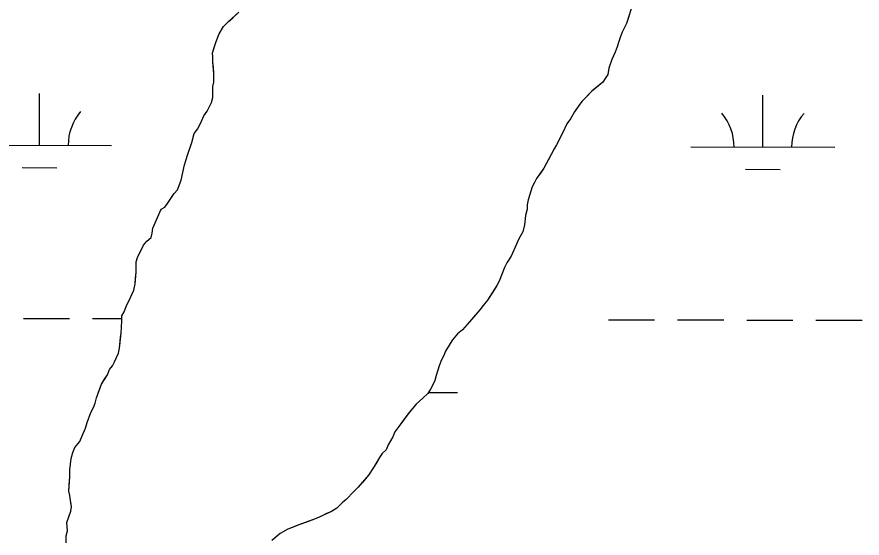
# Model space of a CAD drawing. Extents: x 3177385 to 3215275, y 903885 to 929304.
# Drawn here: x 3199293 to 3199879, y 926069 to 926431 of the extents above; entities that cross this region are included whole.
import ezdxf

# ---------------------------------------------------------------- set-up
doc = ezdxf.new("R2010")
doc.units = 0
for name, color, linetype in [('V-SITE-VEGE', 7, 'Continuous'), ('V-TOPO-SHOR', 7, 'Continuous'), ('V-WETL-SWMP', 7, 'Continuous')]:
    doc.layers.add(name, color=color, linetype=linetype)

msp = doc.modelspace()

# ---------------------------------------------------------------- linework, layer by layer
at = {"layer": 'V-SITE-VEGE'}
for p, q in [((3199719.18, 926436.64), (3199716.11, 926426.46)), ((3199439.79, 926427.88), (3199447, 926434.26)), ((3199436.38, 926424.5), (3199439.79, 926427.88)), ((3199716.11, 926426.46), (3199713.06, 926420.44)), ((3199431.42, 926413.95), (3199433.33, 926419.23)), ((3199433.33, 926419.23), (3199436.38, 926424.5)), ((3199713.06, 926420.44), (3199711.53, 926416.67)), ((3199428.73, 926406.04), (3199431.42, 926413.95)), ((3199710.38, 926413.28), (3199709.61, 926410.26)), ((3199711.53, 926416.67), (3199710.38, 926413.28)), ((3199709.61, 926410.26), (3199708.08, 926406.5)), ((3199429.1, 926403.02), (3199428.73, 926406.04)), ((3199429.08, 926399.62), (3199429.1, 926403.02)), ((3199705.79, 926401.6), (3199703.87, 926395.57)), ((3199708.08, 926406.5), (3199705.79, 926401.6)), ((3199429.79, 926391.69), (3199429.08, 926399.62)), ((3199703.87, 926395.57), (3199703.09, 926391.04)), ((3199429.76, 926385.65), (3199429.79, 926391.69)), ((3199703.09, 926391.04), (3199701.19, 926388.41)), ((3199428.99, 926382.64), (3199429.76, 926385.65)), ((3199699.67, 926385.78), (3199692.08, 926379.4)), ((3199701.19, 926388.41), (3199699.67, 926385.78)), ((3199428.95, 926375.08), (3199428.99, 926382.64)), ((3199692.08, 926379.4), (3199685.26, 926372.64)), ((3199428.18, 926371.69), (3199428.95, 926375.08)), ((3199685.26, 926372.64), (3199682.98, 926369.63)), ((3199425.13, 926365.67), (3199428.18, 926371.69)), ((3199682.98, 926369.63), (3199679.93, 926365.12)), ((3199420.55, 926357.01), (3199422.85, 926362.28)), ((3199422.85, 926362.28), (3199425.13, 926365.67)), ((3199677.27, 926360.22), (3199674.6, 926356.84)), ((3199679.93, 926365.12), (3199677.27, 926360.22)), ((3199418.27, 926353.25), (3199420.55, 926357.01)), ((3199674.6, 926356.84), (3199671.55, 926350.44)), ((3199414.45, 926343.83), (3199415.99, 926350.23)), ((3199415.99, 926350.23), (3199418.27, 926353.25)), ((3199671.55, 926350.44), (3199667.36, 926342.15)), ((3199411.38, 926335.16), (3199414.45, 926343.83)), ((3199665.83, 926339.52), (3199658.59, 926325.97)), ((3199667.36, 926342.15), (3199665.83, 926339.52)), ((3199409.46, 926328.38), (3199410.61, 926332.14)), ((3199410.61, 926332.14), (3199411.38, 926335.16)), ((3199407.14, 926317.82), (3199409.46, 926328.38)), ((3199658.59, 926325.97), (3199653.65, 926318.82)), ((3199404.46, 926311.04), (3199407.14, 926317.82)), ((3199652.13, 926316.19), (3199650.6, 926313.17)), ((3199653.65, 926318.82), (3199652.13, 926316.19)), ((3199400.29, 926305.77), (3199402.19, 926308.41)), ((3199402.19, 926308.41), (3199404.46, 926311.04)), ((3199650.6, 926313.17), (3199647.91, 926304.13)), ((3199395.72, 926299), (3199397.62, 926301.64)), ((3199397.62, 926301.64), (3199400.29, 926305.77)), ((3199647.91, 926304.13), (3199647.14, 926300.73)), ((3199387.34, 926284.32), (3199393.07, 926297.51)), ((3199393.07, 926297.51), (3199395.72, 926299)), ((3199647.12, 926297.71), (3199645.97, 926293.19)), ((3199647.14, 926300.73), (3199647.12, 926297.71)), ((3199645.97, 926293.19), (3199645.18, 926286.78)), ((3199386.95, 926280.93), (3199387.34, 926284.32)), ((3199645.18, 926286.78), (3199644.02, 926281.88)), ((3199386.18, 926277.91), (3199386.95, 926280.93)), ((3199644.02, 926281.88), (3199641.35, 926276.98)), ((3199376.67, 926263.99), (3199380.86, 926272.65)), ((3199380.86, 926272.65), (3199383.14, 926275.29)), ((3199383.14, 926275.29), (3199386.18, 926277.91)), ((3199641.35, 926276.98), (3199638.68, 926271.33)), ((3199638.68, 926271.33), (3199636.01, 926264.93)), ((3199375.86, 926253.81), (3199375.9, 926260.98)), ((3199375.9, 926260.98), (3199376.67, 926263.99)), ((3199636.01, 926264.93), (3199632.96, 926260.42)), ((3199631.44, 926257.03), (3199627.61, 926247.61)), ((3199632.96, 926260.42), (3199631.44, 926257.03)), ((3199375.06, 926245.88), (3199375.86, 926253.81)), ((3199374.29, 926241.36), (3199375.06, 926245.88)), ((3199626.09, 926244.6), (3199619.62, 926234.44)), ((3199627.61, 926247.61), (3199626.09, 926244.6)), ((3199370.85, 926233.82), (3199372.76, 926238.34)), ((3199372.76, 926238.34), (3199374.29, 926241.36)), ((3199369.33, 926231.19), (3199370.85, 926233.82)), ((3199619.62, 926234.44), (3199616.58, 926230.68)), ((3199365.89, 926223.66), (3199367.42, 926226.29)), ((3199367.42, 926226.29), (3199369.33, 926231.19)), ((3199614.3, 926227.67), (3199605.57, 926217.52)), ((3199616.58, 926230.68), (3199614.3, 926227.67)), ((3199365.45, 926211.58), (3199365.87, 926219.88)), ((3199365.87, 926219.88), (3199365.89, 926223.66)), ((3199602.15, 926213.76), (3199598.74, 926211.14)), ((3199605.57, 926217.52), (3199602.15, 926213.76)), ((3199364.27, 926201.02), (3199365.45, 926211.58)), ((3199598.74, 926211.14), (3199595.32, 926207)), ((3199593.8, 926204.37), (3199590.37, 926199.1)), ((3199595.32, 926207), (3199593.8, 926204.37)), ((3199360.82, 926191.6), (3199363.49, 926197.62)), ((3199363.49, 926197.62), (3199364.27, 926201.02)), ((3199589.22, 926196.09), (3199587.7, 926193.08)), ((3199590.37, 926199.1), (3199589.22, 926196.09)), ((3199359.3, 926188.96), (3199360.82, 926191.6)), ((3199587.7, 926193.08), (3199586.17, 926188.93)), ((3199355.87, 926182.56), (3199357.4, 926186.33)), ((3199357.4, 926186.33), (3199359.3, 926188.96)), ((3199586.17, 926188.93), (3199583.87, 926182.15)), ((3199351.68, 926176.17), (3199355.87, 926182.56)), ((3199583.1, 926178.76), (3199580.04, 926172.73)), ((3199583.87, 926182.15), (3199583.1, 926178.76)), ((3199348.23, 926166.75), (3199351.68, 926176.17)), ((3199580.04, 926172.73), (3199578.14, 926169.72)), ((3199347.46, 926162.98), (3199348.23, 926166.75)), ((3199578.14, 926169.72), (3199574.73, 926166.34)), ((3199346.31, 926159.96), (3199347.46, 926162.98)), ((3199570.18, 926162.21), (3199565.24, 926156.58)), ((3199574.73, 926166.34), (3199570.18, 926162.21)), ((3199341.73, 926149.42), (3199344.41, 926156.57)), ((3199344.41, 926156.57), (3199346.31, 926159.96)), ((3199565.24, 926156.58), (3199558.02, 926146.8)), ((3199340.58, 926145.65), (3199341.73, 926149.42)), ((3199338.28, 926140.37), (3199340.58, 926145.65)), ((3199558.02, 926146.8), (3199555.36, 926143.04)), ((3199336.75, 926136.23), (3199338.28, 926140.37)), ((3199553.83, 926139.65), (3199550.78, 926134)), ((3199555.36, 926143.04), (3199553.83, 926139.65)), ((3199331.81, 926128.7), (3199333.34, 926132.09)), ((3199333.34, 926132.09), (3199336.75, 926136.23)), ((3199550.78, 926134), (3199549.25, 926130.61)), ((3199330.65, 926124.56), (3199331.81, 926128.7)), ((3199546.6, 926127.98), (3199544.69, 926125.35)), ((3199549.25, 926130.61), (3199546.6, 926127.98)), ((3199329.86, 926116.64), (3199330.65, 926124.56)), ((3199544.69, 926125.35), (3199540.89, 926118.95)), ((3199329.83, 926111.73), (3199329.86, 926116.64)), ((3199540.89, 926118.95), (3199537.08, 926112.93)), ((3199329.03, 926101.92), (3199329.83, 926111.73)), ((3199537.08, 926112.93), (3199529.87, 926104.66)), ((3199529.87, 926104.66), (3199526.83, 926101.66)), ((3199329.77, 926098.89), (3199329.03, 926101.92)), ((3199330.86, 926090.96), (3199329.77, 926098.89)), ((3199526.83, 926101.66), (3199521.52, 926096.02)), ((3199330.47, 926087.94), (3199330.86, 926090.96)), ((3199518.86, 926093.77), (3199515.07, 926090.02)), ((3199521.52, 926096.02), (3199518.86, 926093.77)), ((3199327.78, 926080.03), (3199330.47, 926087.94)), ((3199511.28, 926087.77), (3199500.69, 926082.92)), ((3199515.07, 926090.02), (3199511.28, 926087.77)), ((3199328.13, 926074.37), (3199327.78, 926080.03)), ((3199500.69, 926082.92), (3199488.59, 926078.45)), ((3199327.36, 926070.97), (3199328.13, 926074.37)), ((3199481.02, 926075.47), (3199475.72, 926072.48)), ((3199488.59, 926078.45), (3199481.02, 926075.47)), ((3199327.33, 926066.06), (3199327.36, 926070.97)), ((3199475.72, 926072.48), (3199470.03, 926067.6))]:
    msp.add_line(p, q, dxfattribs=at)
at = {"layer": 'V-TOPO-SHOR'}
for points in [[(3199393.07, 926297.51), (3199395.72, 926299), (3199397.62, 926301.64), (3199400.29, 926305.77), (3199402.19, 926308.41), (3199404.46, 926311.04), (3199406, 926314.8), (3199407.14, 926317.82), (3199408.3, 926323.1), (3199409.46, 926328.38), (3199410.61, 926332.14), (3199411.38, 926335.16), (3199414.45, 926343.83), (3199415.99, 926350.24), (3199418.27, 926353.25), (3199420.55, 926357.01), (3199422.85, 926362.28), (3199425.13, 926365.67), (3199428.18, 926371.69), (3199428.95, 926375.08), (3199428.98, 926379.62), (3199428.99, 926382.64), (3199429.76, 926385.65), (3199429.79, 926391.69), (3199429.44, 926396.22), (3199429.08, 926399.62), (3199429.1, 926403.02), (3199428.73, 926406.04), (3199430.27, 926410.56), (3199431.42, 926413.95), (3199433.33, 926419.23), (3199436.38, 926424.5), (3199439.79, 926427.88), (3199442.83, 926430.51), (3199447, 926434.26)], [(3199717.64, 926431.36), (3199716.11, 926426.46), (3199713.06, 926420.44), (3199711.53, 926416.67), (3199710.38, 926413.28), (3199709.61, 926410.26), (3199708.08, 926406.5), (3199705.79, 926401.6), (3199703.87, 926395.57), (3199703.09, 926391.04), (3199701.19, 926388.41), (3199699.67, 926385.78), (3199695.12, 926382.03), (3199692.08, 926379.4), (3199688.29, 926375.64), (3199685.26, 926372.64), (3199682.98, 926369.63), (3199679.93, 926365.12), (3199677.27, 926360.22), (3199674.6, 926356.84), (3199671.55, 926350.44), (3199669.26, 926345.92), (3199667.36, 926342.16), (3199665.83, 926339.52), (3199661.64, 926331.61), (3199658.59, 926325.97), (3199656.31, 926322.58), (3199653.65, 926318.82), (3199652.13, 926316.19), (3199650.6, 926313.17), (3199647.91, 926304.13), (3199647.14, 926300.73), (3199647.12, 926297.71), (3199645.97, 926293.19), (3199645.18, 926286.78), (3199644.02, 926281.88), (3199641.35, 926276.98), (3199638.68, 926271.33), (3199636.01, 926264.93), (3199632.97, 926260.42), (3199631.44, 926257.03), (3199627.61, 926247.61), (3199626.09, 926244.6), (3199623.04, 926239.7), (3199619.62, 926234.44), (3199616.58, 926230.68), (3199614.3, 926227.67), (3199610.12, 926222.78), (3199605.57, 926217.52), (3199602.15, 926213.76), (3199598.74, 926211.14), (3199595.32, 926207), (3199593.8, 926204.37), (3199590.37, 926199.1), (3199589.22, 926196.09), (3199587.7, 926193.08), (3199586.17, 926188.93), (3199583.87, 926182.15), (3199583.1, 926178.76), (3199581.57, 926175.74), (3199580.04, 926172.73), (3199578.14, 926169.72), (3199574.73, 926166.34), (3199570.18, 926162.21), (3199567.9, 926159.58), (3199565.24, 926156.58), (3199562.2, 926152.44), (3199558.02, 926146.8), (3199555.36, 926143.04), (3199553.83, 926139.65), (3199550.78, 926134)], [(3199327.36, 926070.97), (3199328.13, 926074.36), (3199327.78, 926080.03), (3199330.47, 926087.94), (3199330.86, 926090.96), (3199330.5, 926093.98), (3199329.77, 926098.89), (3199329.03, 926101.92), (3199329.43, 926106.07), (3199329.83, 926111.73), (3199329.86, 926116.64), (3199330.65, 926124.56), (3199331.81, 926128.7), (3199333.34, 926132.09), (3199336.75, 926136.23), (3199338.28, 926140.37), (3199340.58, 926145.65), (3199341.73, 926149.42), (3199344.41, 926156.57), (3199346.31, 926159.96), (3199347.46, 926162.98), (3199348.23, 926166.75), (3199350.53, 926173.15), (3199351.68, 926176.17), (3199353.96, 926179.55), (3199355.87, 926182.56), (3199357.4, 926186.33), (3199359.3, 926188.96), (3199360.82, 926191.6), (3199363.49, 926197.62), (3199364.27, 926201.02), (3199364.66, 926204.79), (3199365.06, 926208.56), (3199365.45, 926211.58), (3199365.87, 926219.88), (3199365.89, 926223.66), (3199367.42, 926226.29), (3199369.33, 926231.19), (3199370.85, 926233.82), (3199372.76, 926238.34), (3199374.29, 926241.36), (3199375.06, 926245.88), (3199375.46, 926249.66), (3199375.86, 926253.81), (3199375.88, 926257.58), (3199375.88, 926258.33), (3199375.9, 926260.98), (3199376.67, 926263.99), (3199380.86, 926272.65), (3199383.14, 926275.29), (3199386.18, 926277.91), (3199386.95, 926280.93), (3199387.34, 926284.32), (3199393.07, 926297.51)], [(3199550.78, 926134), (3199549.25, 926130.61), (3199546.6, 926127.98), (3199544.7, 926125.35), (3199543.17, 926122.71), (3199540.89, 926118.95), (3199537.08, 926112.93), (3199532.53, 926107.67), (3199529.87, 926104.66), (3199526.83, 926101.66), (3199521.52, 926096.02), (3199518.86, 926093.77), (3199515.07, 926090.02), (3199511.28, 926087.77), (3199507.88, 926086.28), (3199504.85, 926084.78), (3199500.69, 926082.92), (3199497.66, 926081.8), (3199494.64, 926080.68), (3199488.59, 926078.45), (3199484.8, 926076.96), (3199481.02, 926075.47), (3199475.72, 926072.48), (3199472.69, 926069.85), (3199470.03, 926067.6)], [(3199327.33, 926066.06), (3199327.36, 926070.97)]]:
    msp.add_lwpolyline(points, dxfattribs=at)
at = {"layer": 'V-WETL-SWMP'}
for p, q in [((3199308.71, 926341.86), (3199308.8, 926377.86)), ((3199810.62, 926340.7), (3199810.7, 926376.7)), ((3199258.71, 926341.98), (3199358.71, 926341.75)), ((3199760.62, 926340.81), (3199860.62, 926340.58)), ((3199296.68, 926326.46), (3199320.68, 926326.41)), ((3199798.58, 926325.29), (3199822.58, 926325.24)), ((3199297.59, 926221.82), (3199329.59, 926221.74)), ((3199345.59, 926221.71), (3199365.88, 926221.66)), ((3199703.5, 926220.87), (3199735.5, 926220.8)), ((3199751.5, 926220.76), (3199783.5, 926220.69)), ((3199799.5, 926220.65), (3199831.5, 926220.58)), ((3199847.5, 926220.54), (3199879.5, 926220.46)), ((3199578.58, 926170.42), (3199598.79, 926170.38))]:
    msp.add_line(p, q, dxfattribs=at)
for points in [[(3199380.86, 926272.65), (3199383.14, 926275.29), (3199386.18, 926277.91), (3199386.95, 926280.93), (3199387.34, 926284.32), (3199393.07, 926297.51), (3199395.72, 926299), (3199397.62, 926301.64), (3199400.29, 926305.77), (3199402.19, 926308.41), (3199404.46, 926311.04), (3199405.99, 926314.8), (3199407.14, 926317.82), (3199409.46, 926328.38), (3199410.61, 926332.15), (3199411.38, 926335.16), (3199414.45, 926343.83), (3199415.99, 926350.24), (3199418.27, 926353.25), (3199420.56, 926357.01), (3199422.85, 926362.28), (3199425.13, 926365.67), (3199428.18, 926371.69), (3199428.95, 926375.09), (3199428.99, 926382.64), (3199429.76, 926385.65), (3199429.79, 926391.69), (3199429.44, 926396.22), (3199429.08, 926399.62), (3199429.1, 926403.02), (3199428.73, 926406.04), (3199431.42, 926413.95), (3199433.33, 926419.23), (3199436.38, 926424.5), (3199439.79, 926427.88), (3199442.83, 926430.51), (3199447, 926434.26)], [(3199717.64, 926431.36), (3199716.11, 926426.46), (3199713.06, 926420.44), (3199711.53, 926416.67), (3199710.38, 926413.28), (3199709.61, 926410.26), (3199708.08, 926406.5), (3199705.79, 926401.6), (3199703.87, 926395.57), (3199703.09, 926391.05), (3199701.19, 926388.41), (3199699.67, 926385.78), (3199695.12, 926382.03), (3199692.09, 926379.4), (3199685.26, 926372.64), (3199682.98, 926369.63), (3199679.93, 926365.12), (3199677.27, 926360.22), (3199674.6, 926356.84), (3199671.55, 926350.44), (3199667.36, 926342.15), (3199665.83, 926339.52), (3199661.64, 926331.61), (3199658.59, 926325.97), (3199656.31, 926322.58), (3199653.65, 926318.82), (3199652.13, 926316.19), (3199650.6, 926313.17), (3199647.91, 926304.13), (3199647.14, 926300.73), (3199647.12, 926297.71), (3199645.97, 926293.19), (3199645.18, 926286.78), (3199644.02, 926281.88), (3199641.35, 926276.98), (3199638.68, 926271.33), (3199636.01, 926264.93), (3199632.97, 926260.42), (3199631.44, 926257.03), (3199627.61, 926247.61), (3199626.09, 926244.6), (3199623.04, 926239.7), (3199619.62, 926234.44), (3199616.58, 926230.68), (3199614.3, 926227.67), (3199610.12, 926222.78), (3199605.57, 926217.52), (3199602.15, 926213.76), (3199598.74, 926211.14), (3199595.32, 926207), (3199593.8, 926204.37), (3199590.37, 926199.1), (3199589.22, 926196.09), (3199587.7, 926193.08), (3199586.17, 926188.93), (3199583.87, 926182.15), (3199583.1, 926178.76), (3199580.04, 926172.73), (3199578.14, 926169.72), (3199574.73, 926166.34), (3199570.18, 926162.21), (3199567.9, 926159.58), (3199565.24, 926156.58), (3199562.2, 926152.44), (3199558.02, 926146.8), (3199555.36, 926143.04), (3199553.83, 926139.65), (3199550.78, 926134), (3199549.25, 926130.61), (3199546.6, 926127.98), (3199544.7, 926125.35), (3199543.17, 926122.71), (3199540.89, 926118.95), (3199537.08, 926112.93), (3199532.53, 926107.67), (3199529.87, 926104.66), (3199526.83, 926101.66), (3199521.52, 926096.02), (3199518.86, 926093.77), (3199515.07, 926090.02), (3199511.28, 926087.77), (3199507.88, 926086.28), (3199504.85, 926084.78), (3199500.69, 926082.92), (3199488.59, 926078.45), (3199481.02, 926075.47), (3199475.72, 926072.48), (3199472.69, 926069.85), (3199470.03, 926067.6)], [(3199327.33, 926066.06), (3199327.36, 926070.97), (3199328.13, 926074.36), (3199327.78, 926080.03), (3199330.47, 926087.94), (3199330.86, 926090.96), (3199330.5, 926093.98), (3199329.77, 926098.89), (3199329.03, 926101.92), (3199329.43, 926106.07), (3199329.83, 926111.73), (3199329.86, 926116.63), (3199330.65, 926124.56), (3199331.81, 926128.7), (3199333.33, 926132.09), (3199336.75, 926136.23), (3199338.29, 926140.37), (3199340.58, 926145.65), (3199341.73, 926149.42), (3199344.41, 926156.57), (3199346.31, 926159.96), (3199347.46, 926162.98), (3199348.23, 926166.75), (3199350.53, 926173.15), (3199351.68, 926176.17), (3199353.96, 926179.55), (3199355.87, 926182.56), (3199357.4, 926186.33), (3199359.3, 926188.96), (3199360.82, 926191.6), (3199363.49, 926197.62), (3199364.27, 926201.02), (3199365.06, 926208.56), (3199365.45, 926211.58), (3199365.87, 926219.88), (3199365.89, 926223.66), (3199367.41, 926226.29), (3199369.33, 926231.19), (3199370.85, 926233.82), (3199372.76, 926238.34), (3199374.29, 926241.36), (3199375.07, 926245.88), (3199375.46, 926249.66), (3199375.86, 926253.81), (3199375.9, 926260.98), (3199376.67, 926263.99), (3199380.86, 926272.65)]]:
    msp.add_lwpolyline(points, dxfattribs=at)
for centre, start, end in [((3199363.96, 926342.21), 139.09484, 180.6385), ((3199755.38, 926341.3), 359.09484, 40.6385), ((3199865.86, 926341.04), 139.09484, 180.6385)]:
    msp.add_arc(centre, 35.25, start, end, dxfattribs=at)

doc.saveas('drawing.dxf')
